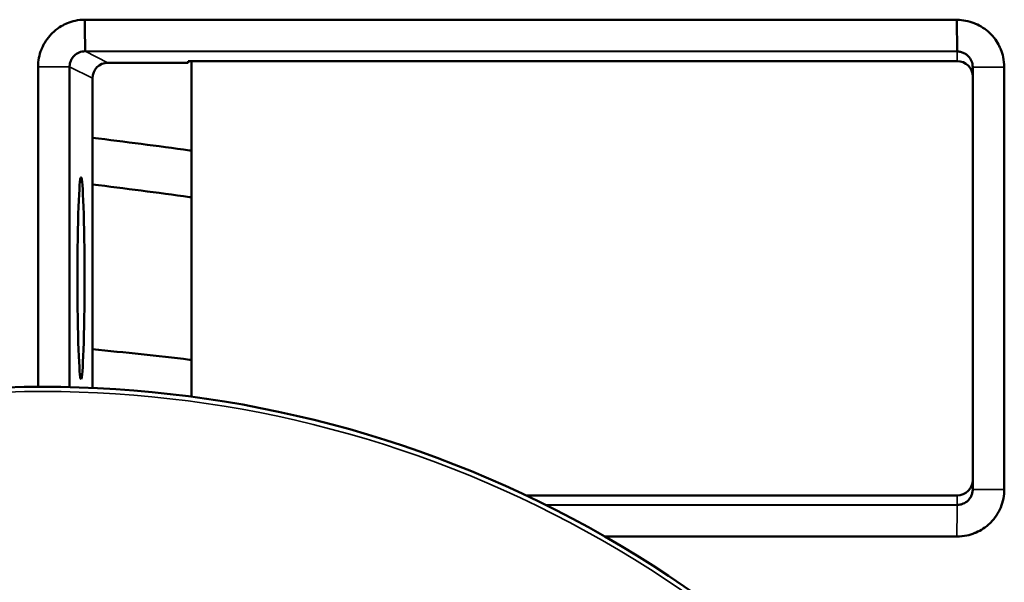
# Model space of a CAD drawing. Header units: millimetres. Extents: x 50 to 3176, y 50 to 2109.
# Tile 641 of 656: x 1722 to 1753, y 1107 to 1125. Entities that reach past the tile are written whole.
import ezdxf

# ---------------------------------------------------------------- set-up
doc = ezdxf.new("R2010")
doc.units = ezdxf.units.MM
doc.header["$LTSCALE"] = 10
doc.layers.add('Visible (ISO)', color=7, linetype='Continuous', lineweight=50)
doc.layers.add('Visible Narrow (ISO)', color=7, linetype='Continuous', lineweight=35)

msp = doc.modelspace()

# ---------------------------------------------------------------- linework, layer by layer
at = {"layer": 'Visible (ISO)'}
for p, q in [((1723.5999, 1125.103), (1751.7275, 1125.0945)), ((1723.6111, 1124.0856), (1751.7398, 1124.077)), ((1726.9396, 1123.7144), (1724.3455, 1123.7168)), ((1726.9396, 1123.7716), (1726.9396, 1123.7144)), ((1726.9396, 1123.7716), (1751.7398, 1123.7716)), ((1727.0396, 1112.9546), (1727.0396, 1123.7716)), ((1722.0937, 1113.2713), (1722.0937, 1123.5861)), ((1723.1107, 1113.2612), (1723.1107, 1123.5861)), ((1752.2396, 1123.5766), (1752.2396, 1109.9665)), ((1753.2572, 1123.5766), (1753.2572, 1109.9665)), ((1723.8482, 1113.2361), (1723.8482, 1123.2173)), ((1737.8361, 1109.7716), (1751.7398, 1109.7716)), ((1751.7398, 1109.4661), (1738.4748, 1109.4621)), ((1751.728, 1108.4486), (1740.3788, 1108.4452))]:
    msp.add_line(p, q, dxfattribs=at)
msp.add_arc((1722.2396, 1076.7716), 36.5, 54.50432, 174.27308, dxfattribs=at)
for centre, major_axis, ratio, start_param, end_param in [((1724.3491, 1123.2167), (-0.4764, 0.155), 0.9979286, 5.03366, 6.5971486), ((1751.7396, 1123.2715), (0.2629, 0.4254), 0.9996595, 5.2660852, 6.8365769), ((1751.7396, 1110.2716), (0.2629, -0.4254), 0.9996595, 5.7297937, 7.3002854)]:
    msp.add_ellipse(centre, major_axis=major_axis, ratio=ratio, start_param=start_param, end_param=end_param, dxfattribs=at)
msp.add_ellipse((1723.478, 1116.7716), major_axis=(0, -3.25), ratio=0.0349208, dxfattribs=at)
for points, knots in [([(1722.0937, 1123.5861), (1722.0919, 1123.6819), (1722.1007, 1123.7777), (1722.119, 1123.8717), (1722.1373, 1123.9659), (1722.1651, 1124.0583), (1722.2012, 1124.1473), (1722.2049, 1124.1566), (1722.2088, 1124.1659), (1722.2128, 1124.1752), (1722.2859, 1124.3459), (1722.3902, 1124.5046), (1722.5185, 1124.6385), (1722.5291, 1124.6496), (1722.5398, 1124.6604), (1722.5504, 1124.6709), (1722.7079, 1124.8256), (1722.8681, 1124.9151), (1722.9857, 1124.9682), (1723.004, 1124.9765), (1723.0225, 1124.9844), (1723.041, 1124.9919), (1723.1206, 1125.0241), (1723.2028, 1125.0496), (1723.2866, 1125.068), (1723.3895, 1125.0906), (1723.4945, 1125.1025), (1723.5999, 1125.1025)], [0.000001, 0.000001, 0.000001, 0.000001, 0.02874447, 0.02874447, 0.02874447, 0.05753598, 0.05753598, 0.05753598, 0.06055862, 0.06055862, 0.06055862, 0.11622738, 0.11622738, 0.11622738, 0.12084145, 0.12084145, 0.12084145, 0.18879323, 0.18879323, 0.18879323, 0.19935203, 0.19935203, 0.19935203, 0.24454262, 0.24454262, 0.24454262, 0.29998643, 0.29998643, 0.29998643, 0.29998643]), ([(1723.6111, 1124.0856), (1723.6105, 1124.1817), (1723.6095, 1124.2778), (1723.6073, 1124.4697), (1723.606, 1124.5656), (1723.6034, 1124.7571), (1723.6022, 1124.8527), (1723.6007, 1124.9996), (1723.6002, 1125.0508), (1723.5999, 1125.1025)], [0, 0, 0, 0, 0.28347967, 0.28347967, 0.56662795, 0.56662795, 0.84888943, 0.84888943, 1, 1, 1, 1]), ([(1751.7275, 1125.0944), (1751.7317, 1125.0943), (1751.7359, 1125.0944), (1751.7401, 1125.0945), (1751.8314, 1125.0962), (1751.9227, 1125.0882), (1752.0126, 1125.0716), (1752.1071, 1125.0541), (1752.2, 1125.0271), (1752.2894, 1124.9917), (1752.3027, 1124.9864), (1752.3159, 1124.9809), (1752.329, 1124.9753), (1752.4965, 1124.9036), (1752.6524, 1124.8019), (1752.7846, 1124.6771), (1752.7984, 1124.664), (1752.8118, 1124.6509), (1752.8247, 1124.6378), (1752.9757, 1124.4842), (1753.0646, 1124.328), (1753.1186, 1124.2104), (1753.1282, 1124.1896), (1753.1372, 1124.1686), (1753.1458, 1124.1474), (1753.1782, 1124.0676), (1753.2038, 1123.9851), (1753.2223, 1123.9009), (1753.2456, 1123.7944), (1753.2575, 1123.6856), (1753.2572, 1123.5766)], [0.00013567, 0.00013567, 0.00013567, 0.00013567, 0.00139338, 0.00139338, 0.00139338, 0.02880707, 0.02880707, 0.02880707, 0.0576541, 0.0576541, 0.0576541, 0.06194114, 0.06194114, 0.06194114, 0.11654068, 0.11654068, 0.11654068, 0.12223746, 0.12223746, 0.12223746, 0.1889293, 0.1889293, 0.1889293, 0.20070766, 0.20070766, 0.20070766, 0.24509344, 0.24509344, 0.24509344, 0.30124095, 0.30124095, 0.30124095, 0.30124095]), ([(1751.7275, 1125.0941), (1751.7281, 1125.0057), (1751.7291, 1124.9171), (1751.7303, 1124.8285), (1751.7315, 1124.74), (1751.7329, 1124.6515), (1751.7341, 1124.5629), (1751.7354, 1124.4745), (1751.7367, 1124.3862), (1751.7377, 1124.2978), (1751.7386, 1124.2242), (1751.7393, 1124.1506), (1751.7398, 1124.077)], [0.00124325, 0.00124325, 0.00124325, 0.00124325, 0.26220862, 0.26220862, 0.26220862, 0.52287776, 0.52287776, 0.52287776, 0.78307482, 0.78307482, 0.78307482, 1, 1, 1, 1]), ([(1723.1107, 1123.5861), (1723.1107, 1123.623), (1723.1147, 1123.6598), (1723.1309, 1123.7319), (1723.143, 1123.767), (1723.1694, 1123.8227), (1723.1816, 1123.8442), (1723.2135, 1123.8917), (1723.2343, 1123.9169), (1723.303, 1123.9853), (1723.3568, 1124.0213), (1723.4778, 1124.0723), (1723.5441, 1124.0856), (1723.6111, 1124.0856)], [0.000001, 0.000001, 0.000001, 0.000001, 0.011066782, 0.011066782, 0.022167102, 0.022167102, 0.029561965, 0.029561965, 0.039345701, 0.039345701, 0.058612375, 0.058612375, 0.078742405, 0.078742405, 0.078742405, 0.078742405]), ([(1751.7398, 1124.077), (1751.7766, 1124.077), (1751.8133, 1124.0729), (1751.8853, 1124.0567), (1751.9203, 1124.0447), (1751.9759, 1124.0183), (1751.9974, 1124.0061), (1752.045, 1123.9742), (1752.0704, 1123.9533), (1752.139, 1123.8845), (1752.1753, 1123.8305), (1752.2263, 1123.7096), (1752.2396, 1123.6434), (1752.2396, 1123.5766)], [0.000001, 0.000001, 0.000001, 0.000001, 0.011046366, 0.011046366, 0.022127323, 0.022127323, 0.029511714, 0.029511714, 0.039335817, 0.039335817, 0.058672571, 0.058672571, 0.078721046, 0.078721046, 0.078721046, 0.078721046]), ([(1723.8482, 1121.2967), (1724.8981, 1121.1676), (1725.9417, 1121.0327), (1726.9979, 1120.8894), (1727.0188, 1120.8866), (1727.0396, 1120.8837)], [18.00856028, 18.00856028, 18.00856028, 18.00856028, 18.30439975, 18.30439975, 18.31036244, 18.31036244, 18.31036244, 18.31036244]), ([(1727.0396, 1119.3801), (1727.0188, 1119.3829), (1726.9979, 1119.3857), (1725.9417, 1119.529), (1724.8981, 1119.6639), (1723.8482, 1119.793)], [41.83491612, 41.83491612, 41.83491612, 41.83491612, 41.84087881, 41.84087881, 42.13671828, 42.13671828, 42.13671828, 42.13671828]), ([(1723.8482, 1114.4868), (1724.8981, 1114.378), (1725.9417, 1114.2643), (1726.9979, 1114.1436), (1727.0188, 1114.1412), (1727.0396, 1114.1388)], [18.00856028, 18.00856028, 18.00856028, 18.00856028, 18.30439975, 18.30439975, 18.31036246, 18.31036246, 18.31036246, 18.31036246]), ([(1753.2572, 1109.9665), (1753.2591, 1109.8671), (1753.2496, 1109.7678), (1753.2299, 1109.6704), (1753.2102, 1109.5728), (1753.1803, 1109.4772), (1753.1417, 1109.3855), (1753.0661, 1109.206), (1752.956, 1109.0393), (1752.8197, 1108.9003), (1752.8135, 1108.894), (1752.8073, 1108.8878), (1752.8011, 1108.8817), (1752.6582, 1108.7411), (1752.5012, 1108.6433), (1752.3508, 1108.5772), (1752.3376, 1108.5714), (1752.3242, 1108.5657), (1752.3108, 1108.5603), (1752.225, 1108.5254), (1752.1361, 1108.4984), (1752.0454, 1108.4797), (1751.945, 1108.4589), (1751.8426, 1108.4484), (1751.7401, 1108.4486), (1751.736, 1108.4487), (1751.732, 1108.4487), (1751.728, 1108.4487)], [0.000001, 0.000001, 0.000001, 0.000001, 0.02981673, 0.02981673, 0.02981673, 0.05967896, 0.05967896, 0.05967896, 0.11811841, 0.11811841, 0.11811841, 0.1207707, 0.1207707, 0.1207707, 0.18146635, 0.18146635, 0.18146635, 0.18681305, 0.18681305, 0.18681305, 0.22103612, 0.22103612, 0.22103612, 0.25892115, 0.25892115, 0.25892115, 0.26041116, 0.26041116, 0.26041116, 0.26041116]), ([(1752.2396, 1109.9665), (1752.2396, 1109.9297), (1752.2356, 1109.893), (1752.2194, 1109.8211), (1752.2074, 1109.786), (1752.1811, 1109.7304), (1752.169, 1109.7089), (1752.1372, 1109.6612), (1752.1164, 1109.6359), (1752.0477, 1109.5671), (1751.9938, 1109.5308), (1751.9038, 1109.4927), (1751.8718, 1109.4827), (1751.8064, 1109.4695), (1751.7731, 1109.4661), (1751.7398, 1109.4661)], [0.000001, 0.000001, 0.000001, 0.000001, 0.011044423, 0.011044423, 0.022124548, 0.022124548, 0.029505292, 0.029505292, 0.039326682, 0.039326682, 0.058642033, 0.058642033, 0.068648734, 0.068648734, 0.078652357, 0.078652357, 0.078652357, 0.078652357])]:
    msp.add_open_spline(points, degree=3, knots=knots, dxfattribs=at)
at = {"layer": 'Visible Narrow (ISO)'}
for p, q in [((1724.3455, 1123.7164), (1723.6111, 1124.0856)), ((1751.7398, 1124.077), (1751.7398, 1123.7716)), ((1723.1107, 1123.5861), (1722.0937, 1123.5861)), ((1723.1107, 1123.5861), (1723.8482, 1123.2173)), ((1753.2572, 1123.5766), (1752.2396, 1123.5766)), ((1751.7398, 1109.7716), (1751.7398, 1109.4661)), ((1752.2396, 1109.9665), (1753.2572, 1109.9665))]:
    msp.add_line(p, q, dxfattribs=at)
msp.add_arc((1722.2396, 1076.7716), 36.35, 54.50432, 174.23602, dxfattribs=at)
msp.add_open_spline([(1751.7398, 1109.4661), (1751.7391, 1109.3734), (1751.7382, 1109.2805), (1751.7371, 1109.1877), (1751.736, 1109.0947), (1751.7346, 1109.0018), (1751.7333, 1108.9088), (1751.732, 1108.8155), (1751.7307, 1108.7222), (1751.7297, 1108.6289), (1751.729, 1108.5688), (1751.7284, 1108.5087), (1751.728, 1108.4487)], degree=3, knots=[0, 0, 0, 0, 0.27343935, 0.27343935, 0.27343935, 0.54721759, 0.54721759, 0.54721759, 0.82193474, 0.82193474, 0.82193474, 0.99903284, 0.99903284, 0.99903284, 0.99903284], dxfattribs=at)

doc.saveas('drawing.dxf')
